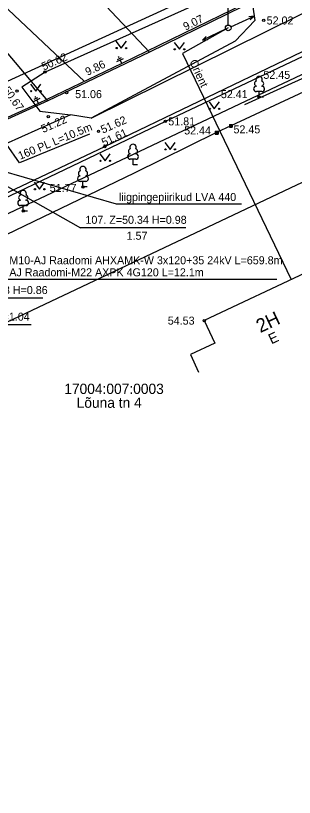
# Model space of a CAD drawing. Extents: x 642747 to 644424, y 6457048 to 6458238.
# Drawn here: x 643711.7 to 643736, y 6457476.1 to 6457544.4 of the extents above; entities that cross this region are included whole.
import ezdxf

# ---------------------------------------------------------------- set-up
doc = ezdxf.new("R2010")
doc.units = 0
for name, color, linetype in [('ABIJOONIS', 7, 'Continuous'), ('AED', 7, 'Continuous'), ('HALJASTUS', 7, 'Continuous'), ('HOONE', 7, 'Continuous'), ('JOONSIDE', 7, 'Continuous'), ('KOORDPUNKT', 7, 'Continuous'), ('KORGUS', 7, 'Continuous'), ('KPKAABEL', 7, 'Continuous'), ('MOOTPIIR', 7, 'Continuous'), ('MPKAABEL', 7, 'Continuous'), ('MPOHULIIN', 7, 'Continuous'), ('PIIR', 7, 'Continuous'), ('POST', 7, 'Continuous'), ('PUU', 7, 'Continuous'), ('SITRASS', 7, 'Continuous'), ('TEE', 7, 'Continuous')]:
    doc.layers.add(name, color=color, linetype=linetype)

msp = doc.modelspace()

# ---------------------------------------------------------------- linework, layer by layer
at = {"layer": 'ABIJOONIS'}
for points in [[(643698.673, 6457546.441), (643709.471, 6457546.441), (643717.684, 6457538.68)], [(643718.109, 6457534.067), (643712.004, 6457531.56), (643709.689, 6457534.812)], [(643706.35, 6457532.056), (643720.437, 6457527.98), (643731.397, 6457527.98)], [(643701.648, 6457530.817), (643708.517, 6457521.392), (643734.485, 6457521.392)]]:
    msp.add_lwpolyline(points, dxfattribs=at)
at = {"layer": 'AED'}
for p, q in [((643730.343, 6457534.92), (643730.343, 6457534.67)), ((643730.343, 6457534.92), (643730.593, 6457534.92)), ((643730.343, 6457534.67), (643730.593, 6457534.67)), ((643730.593, 6457534.92), (643730.593, 6457534.67)), ((643729.103, 6457534.325), (643729.103, 6457534.075)), ((643729.103, 6457534.325), (643729.353, 6457534.325)), ((643729.103, 6457534.075), (643729.353, 6457534.075)), ((643729.353, 6457534.325), (643729.353, 6457534.075))]:
    msp.add_line(p, q, dxfattribs=at)
for points in [[(643805.045, 6457570.599), (643782.93, 6457559.942), (643764.223, 6457550.839), (643748.509, 6457543.138), (643744.061, 6457541.111), (643730.468, 6457534.795)], [(643730.468, 6457534.795), (643729.228, 6457534.2), (643722.007, 6457530.651), (643691.577, 6457516.004)]]:
    msp.add_lwpolyline(points, dxfattribs=at)
at = {"layer": 'HALJASTUS'}
for p, q in [((643720.427, 6457542.208), (643720.891, 6457541.601)), ((643720.891, 6457541.601), (643721.336, 6457542.208)), ((643725.505, 6457542.098), (643725.969, 6457541.491)), ((643725.969, 6457541.491), (643726.414, 6457542.098)), ((643743.576, 6457542.072), (643731.673, 6457536.645)), ((643712.951, 6457538.44), (643713.414, 6457537.833)), ((643713.414, 6457537.833), (643713.86, 6457538.44)), ((643728.56, 6457536.882), (643729.023, 6457536.275)), ((643729.023, 6457536.275), (643729.469, 6457536.882)), ((643724.692, 6457533.346), (643725.155, 6457532.739)), ((643725.155, 6457532.739), (643725.601, 6457533.346)), ((643719.009, 6457532.343), (643719.473, 6457531.736)), ((643719.473, 6457531.736), (643719.918, 6457532.343)), ((643713.279, 6457529.858), (643713.742, 6457529.251)), ((643713.742, 6457529.251), (643714.188, 6457529.858))]:
    msp.add_line(p, q, dxfattribs=at)
for centre in [(643720.49, 6457541.601), (643721.318, 6457541.601), (643725.568, 6457541.491), (643726.397, 6457541.491), (643713.013, 6457537.833), (643713.842, 6457537.833), (643728.622, 6457536.275), (643729.451, 6457536.275), (643724.754, 6457532.739), (643725.583, 6457532.739), (643719.072, 6457531.736), (643719.9, 6457531.736), (643713.341, 6457529.251), (643714.17, 6457529.251)]:
    msp.add_circle(centre, 0.055, dxfattribs=at)
at = {"layer": 'HOONE'}
msp.add_lwpolyline([(643738.334, 6457520.204), (643737.424, 6457522.134), (643728.149, 6457517.759), (643729.076, 6457515.792), (643726.934, 6457514.791), (643727.646, 6457513.252)], dxfattribs=at)
at = {"layer": 'KOORDPUNKT'}
for p, q in [((643723.365, 6457541.248), (643719.569, 6457545.265)), ((643714.481, 6457536.971), (643709.624, 6457542.709)), ((643706.35, 6457532.056), (643717.34, 6457525.878)), ((643726.544, 6457525.878), (643717.34, 6457525.878)), ((643714.042, 6457519.734), (643705.188, 6457519.734)), ((643713.027, 6457517.404), (643704.137, 6457517.404))]:
    msp.add_line(p, q, dxfattribs=at)
for points in [[(643723.365, 6457541.248), (643723.365, 6457541.248), (643723.365, 6457541.248)], [(643714.481, 6457536.971), (643714.481, 6457536.971), (643714.481, 6457536.971)]]:
    msp.add_lwpolyline(points, dxfattribs=at)
at = {"layer": 'KORGUS'}
for centre in [(643733.34, 6457544.012), (643714.234, 6457539.502), (643711.781, 6457537.838), (643716.114, 6457537.702), (643732.94, 6457537.318), (643714.512, 6457535.609), (643724.743, 6457535.187), (643718.902, 6457534.326), (643730.468, 6457534.795), (643729.228, 6457534.2), (643719.451, 6457532.981), (643717.541, 6457529.457), (643712.319, 6457527.347), (643728.149, 6457517.759)]:
    msp.add_circle(centre, 0.1, dxfattribs=at)
at = {"layer": 'KPKAABEL'}
for points in [[(643785.796, 6457571.037), (643776.843, 6457566.645), (643770.499, 6457563.796), (643766.764, 6457561.718), (643758.879, 6457558.513), (643750.579, 6457554.536), (643740.363, 6457549.55), (643737.514, 6457548.159), (643731.518, 6457545.231), (643723.365, 6457541.248), (643714.481, 6457536.971), (643704.897, 6457532.652), (643697.084, 6457528.238), (643696.229, 6457527.748), (643694.912, 6457530.116), (643695.681, 6457530.934)], [(643714.481, 6457536.971), (643704.897, 6457532.652)]]:
    msp.add_lwpolyline(points, dxfattribs=at)
at = {"layer": 'MOOTPIIR'}
msp.add_lwpolyline([(643525.446, 6457467.559), (643537.447, 6457435.458), (643944.848, 6457628.51), (644046.626, 6457529.09), (644067.022, 6457529.09), (644138.408, 6457598.401), (644075.1, 6457775.215), (644046.02, 6457752.582), (644092.466, 6457611.94), (644070.657, 6457576.375), (644041.981, 6457570.717), (643942.223, 6457662.862)], close=True, dxfattribs=at)
at = {"layer": 'MPKAABEL'}
for points in [[(643805.865, 6457580.432), (643796.279, 6457575.688), (643787.981, 6457572.136), (643785.733, 6457571.173), (643781.554, 6457569.123), (643776.779, 6457566.78), (643771.586, 6457564.448), (643770.432, 6457563.93), (643766.699, 6457561.854), (643765.114, 6457561.209), (643758.818, 6457558.65), (643756.401, 6457557.492), (643747.057, 6457552.984), (643738.225, 6457548.673), (643729.558, 6457544.44), (643720.951, 6457540.252), (643713.648, 6457536.761), (643705.623, 6457533.144), (643700.531, 6457529.783), (643697.449, 6457528.309), (643696.488, 6457530.191)], [(643730.239, 6457543.359), (643726.246, 6457541.111), (643735.747, 6457521.343)], [(643720.517, 6457540.42), (643721.091, 6457540.695)], [(643720.573, 6457540.613), (643720.905, 6457540.773)], [(643720.629, 6457540.807), (643720.719, 6457540.85)], [(643720.951, 6457540.252), (643720.804, 6457540.558)], [(643713.215, 6457536.929), (643713.788, 6457537.204)], [(643713.271, 6457537.122), (643713.603, 6457537.281)], [(643713.327, 6457537.315), (643713.417, 6457537.358)], [(643713.648, 6457536.761), (643713.502, 6457537.066)]]:
    msp.add_lwpolyline(points, dxfattribs=at)
at = {"layer": 'MPOHULIIN'}
for p, q in [((643730.467, 6457543.461), (643732.521, 6457544.381)), ((643732.521, 6457544.381), (643732.047, 6457544.333)), ((643732.521, 6457544.381), (643732.169, 6457544.061)), ((643730.013, 6457543.252), (643727.981, 6457542.286)), ((643727.981, 6457542.286), (643728.325, 6457542.614)), ((643727.981, 6457542.286), (643728.453, 6457542.344))]:
    msp.add_line(p, q, dxfattribs=at)
at = {"layer": 'PIIR'}
for points in [[(643807.33, 6457582.88), (643742.37, 6457711.12), (643680.23, 6457682.19), (643708.95, 6457623.53), (643648.6, 6457595.3), (643683.74, 6457526.24)], [(643750.22, 6457457.29), (643778.12, 6457470.27), (643782.64, 6457472.43), (643747.54, 6457544.43), (643690.88, 6457517.6), (643689.08, 6457511.97), (643715.74, 6457457.75), (643719.34, 6457459.43), (643726.21, 6457446.01)]]:
    msp.add_lwpolyline(points, close=True, dxfattribs=at)
at = {"layer": 'POST'}
for p, q in [((643730.239, 6457543.609), (643730.239, 6457545.609)), ((643730.239, 6457543.359), (643730.239, 6457543.359))]:
    msp.add_line(p, q, dxfattribs=at)
msp.add_circle((643730.239, 6457543.359), 0.25, dxfattribs=at)
at = {"layer": 'PUU'}
for p, q in [((643733.18, 6457537.793), (643732.7, 6457537.793)), ((643732.94, 6457537.318), (643732.94, 6457537.793)), ((643733.32, 6457537.318), (643732.94, 6457537.318)), ((643722.157, 6457531.869), (643721.677, 6457531.869)), ((643721.917, 6457531.394), (643721.917, 6457531.869)), ((643722.297, 6457531.394), (643721.917, 6457531.394)), ((643717.781, 6457529.932), (643717.301, 6457529.932)), ((643717.541, 6457529.457), (643717.541, 6457529.932)), ((643717.921, 6457529.457), (643717.541, 6457529.457)), ((643712.559, 6457527.822), (643712.079, 6457527.822)), ((643712.319, 6457527.347), (643712.319, 6457527.822)), ((643712.699, 6457527.347), (643712.319, 6457527.347))]:
    msp.add_line(p, q, dxfattribs=at)
for centre, radius, start, end in [((643732.77, 6457538.49), 0.233, 109.02174, 253.14154), ((643732.94, 6457538.838), 0.277, 332.5799, 207.4201), ((643733.11, 6457538.49), 0.233, 286.85082, 70.98591), ((643732.702, 6457538.03), 0.238, 90.0016, 269.3953), ((643733.177, 6457538.03), 0.238, 270.6047, 89.9984), ((643721.917, 6457532.914), 0.277, 332.5799, 207.4201), ((643721.747, 6457532.567), 0.233, 109.02174, 253.14154), ((643722.087, 6457532.567), 0.233, 286.85082, 70.98591), ((643721.68, 6457532.107), 0.238, 90.0016, 269.3953), ((643722.155, 6457532.107), 0.238, 270.6047, 89.9984), ((643717.541, 6457530.977), 0.277, 332.5799, 207.4201), ((643717.303, 6457530.17), 0.238, 90.0016, 269.3953), ((643717.371, 6457530.63), 0.233, 109.02174, 253.14154), ((643717.711, 6457530.63), 0.233, 286.85082, 70.98591), ((643717.778, 6457530.17), 0.238, 270.6047, 89.9984), ((643712.319, 6457528.867), 0.277, 332.5799, 207.4201), ((643712.082, 6457528.06), 0.238, 90.0016, 269.3953), ((643712.149, 6457528.52), 0.233, 109.02174, 253.14154), ((643712.489, 6457528.52), 0.233, 286.85082, 70.98591), ((643712.557, 6457528.06), 0.238, 270.6047, 89.9984)]:
    msp.add_arc(centre, radius, start, end, dxfattribs=at)
at = {"layer": 'SITRASS'}
msp.add_lwpolyline([(643814.156, 6457570.25), (643811.349, 6457574.393), (643810.727, 6457574.717), (643809.889, 6457574.858), (643799.015, 6457570.178), (643785.395, 6457563.561), (643775.068, 6457558.5), (643760.375, 6457551.627), (643746.716, 6457545.631), (643746.704, 6457544.802), (643746.702, 6457544.799), (643746.829, 6457544.323), (643746.616, 6457545.538), (643724.743, 6457535.187), (643710.503, 6457528.359), (643694.573, 6457521.224), (643694.552, 6457520.484), (643694.666, 6457520.025)], dxfattribs=at)
at = {"layer": 'TEE'}
for points in [[(643746.591, 6457574.314), (643732.424, 6457566.763), (643729.066, 6457563.602), (643728.503, 6457561.602), (643729.059, 6457559.069), (643729.831, 6457555.645), (643731.562, 6457550.831), (643732.565, 6457544.016), (643730.855, 6457542.193), (643718.254, 6457535.466), (643716.466, 6457535.771), (643700.718, 6457528.698), (643687.218, 6457522.442), (643684.591, 6457521.627), (643681.939, 6457519.998), (643680.882, 6457518.056), (643662.455, 6457508.936), (643645.195, 6457501.166), (643628.832, 6457493.712), (643613.742, 6457486.52), (643600.86, 6457480.184)], [(643718.254, 6457535.466), (643742.796, 6457547.653), (643792.174, 6457572.021)], [(643601.811, 6457477.818), (643614.888, 6457484.225), (643629.926, 6457491.355), (643646.627, 6457498.988), (643663.305, 6457506.521), (643682.169, 6457515.373), (643702.706, 6457525.068), (643719.451, 6457532.981), (643744.189, 6457544.886), (643760.109, 6457552.753), (643794.075, 6457568.819)], [(643728.068, 6457545.704), (643714.234, 6457539.502), (643712.187, 6457538.185), (643713.779, 6457536.093), (643716.466, 6457535.771)]]:
    msp.add_lwpolyline(points, dxfattribs=at)

# ---------------------------------------------------------------- texts
at = {"layer": 'ABIJOONIS'}
msp.add_text('160 PL L=10.5m', height=0.7, rotation=22.37009, dxfattribs=at).set_placement((643712.048, 6457531.822))
for s, p in [('liigpingepiirikud LVA 440', (643720.686, 6457528.222)), ('2040 M10-AJ Raadomi AHXAMK-W 3x120+35 24kV L=659.8m', (643708.765, 6457522.686)), ('9509 AJ Raadomi-M22 AXPK 4G120 L=12.1m', (643708.765, 6457521.635))]:
    msp.add_text(s, height=0.7, dxfattribs=at).set_placement(p)
at = {"layer": 'HOONE'}
for s, height, p in [('2H', 1.2, (643733.035, 6457516.658)), ('E', 0.9, (643734.017, 6457515.673))]:
    msp.add_text(s, height=height, rotation=25.24891, dxfattribs=at).set_placement(p)
at = {"layer": 'JOONSIDE'}
for s, rotation, p in [('9.07', 26.03877, (643726.509, 6457543.116)), ('9.86', 25.70438, (643717.943, 6457539.157))]:
    msp.add_text(s, height=0.7, rotation=rotation, dxfattribs=at).set_placement(p)
msp.add_text('1.57', height=0.7, dxfattribs=at).set_placement((643721.357, 6457524.833))
at = {"layer": 'KOORDPUNKT'}
for s, p in [('107. Z=50.34 H=0.98', (643717.76, 6457526.228)), ('110. Z=50.18 H=0.86', (643705.608, 6457520.084)), ('73. Z=49.74 H=1.04', (643704.557, 6457517.754))]:
    msp.add_text(s, height=0.7, dxfattribs=at).set_placement(p)
at = {"layer": 'KORGUS'}
for s, p in [(' 52.02', (643733.34, 6457543.662)), (' 52.45', (643733.052, 6457538.906)), ('51.06', (643716.857, 6457537.22)), (' 52.41', (643729.338, 6457537.217)), (' 51.81', (643724.743, 6457534.837)), (' 52.44', (643726.127, 6457534.042)), (' 52.45', (643730.44, 6457534.139)), (' 51.77', (643714.375, 6457529.017)), (' 54.53', (643724.697, 6457517.409))]:
    msp.add_text(s, height=0.7, dxfattribs=at).set_placement(p)
for s, rotation, p in [(' 50.62', 23.85728, (643713.871, 6457539.517)), (' 50.67', 305.27096, (643710.353, 6457538.138)), (' 51.22', 23.94778, (643713.831, 6457534.056)), (' 51.62', 23.76967, (643719.043, 6457534.005)), (' 51.61', 24.60495, (643719.127, 6457532.877))]:
    msp.add_text(s, height=0.7, rotation=rotation, dxfattribs=at).set_placement(p)
at = {"layer": 'MPKAABEL'}
msp.add_text('Orient', height=0.7, rotation=294.38783, dxfattribs=at).set_placement((643726.831, 6457540.412))
at = {"layer": 'PIIR'}
for s, p in [('17004:007:0003', (643715.908, 6457511.344)), ('Lõuna tn 4', (643716.99, 6457510.135))]:
    msp.add_text(s, height=0.9, dxfattribs=at).set_placement(p)

doc.saveas('drawing.dxf')
